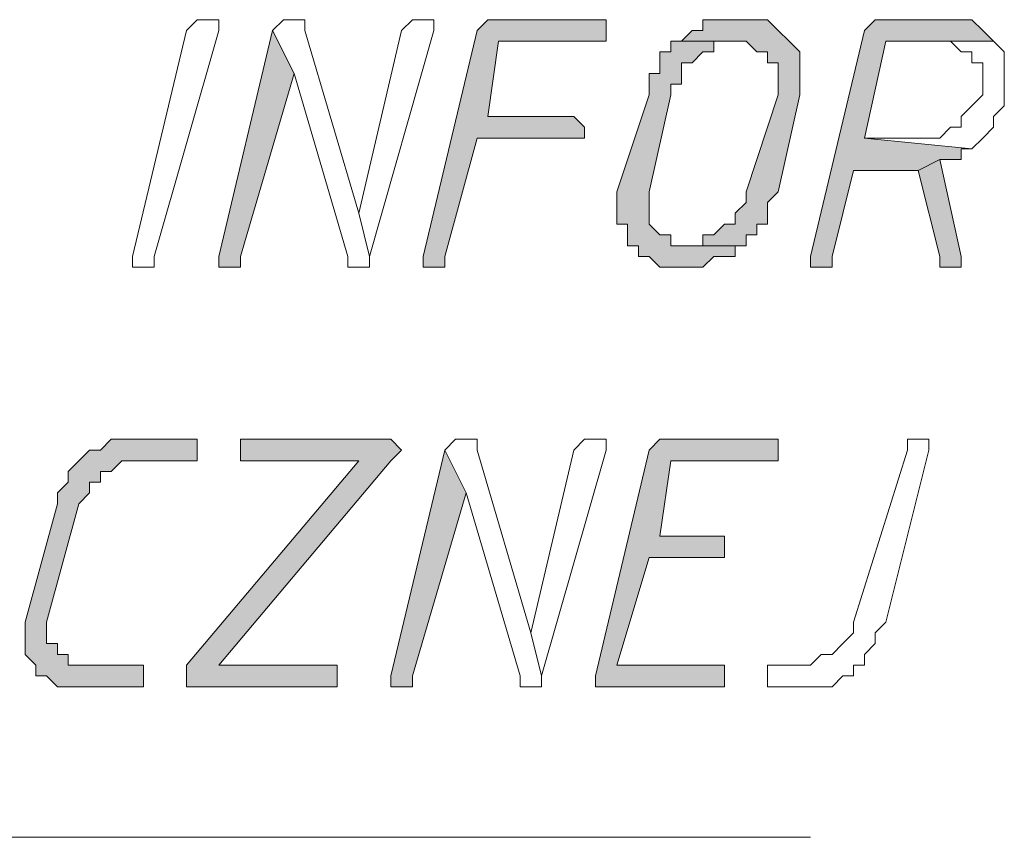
# Model space of a CAD drawing. Header units: inches. Extents: x -1441 to 3871, y -4351 to 2413.
# Tile 272 of 308: x 1816 to 1855, y 133 to 166. Entities that reach past the tile are written whole.
import ezdxf

# ---------------------------------------------------------------- set-up
doc = ezdxf.new("R2010")
doc.units = ezdxf.units.IN
doc.header["$MEASUREMENT"] = 0
doc.layers.add('at_Entity', color=7, linetype='Continuous')
doc.layers.add('at_Solid', color=7, linetype='Continuous')

msp = doc.modelspace()

# ---------------------------------------------------------------- hatches: boundary and pattern name
at = {"layer": 'at_Solid', "lineweight": 15}
for points in [[(1838.82673, 165.5677), (1835.01515, 165.5677), (1834.59536, 165.5677), (1834.17079, 165.14314), (1832.05271, 156.25581), (1832.05271, 155.83124), (1832.47728, 155.83124), (1832.90185, 155.83124), (1832.90185, 156.25581), (1834.17079, 160.91176), (1837.9776, 160.91176), (1838.40217, 160.91176), (1838.40217, 161.33633), (1837.9776, 161.75612), (1834.59536, 161.75612), (1835.01515, 164.71857), (1839.24653, 164.71857), (1839.24653, 165.5677)], [(1844.75162, 165.5677), (1844.32705, 165.5677), (1843.05811, 165.5677), (1843.05811, 165.14314), (1842.63354, 165.14314), (1842.20898, 164.71857), (1844.75162, 164.71857), (1845.17619, 164.29877), (1845.59599, 164.29877), (1845.59599, 163.8742), (1846.02056, 163.8742), (1846.02056, 162.60526), (1844.75162, 158.79368), (1844.75162, 158.36911), (1844.32705, 157.94931), (1844.32705, 157.52475), (1843.90725, 157.52475), (1843.48268, 157.10018), (1843.05811, 157.10018), (1843.05811, 156.67561), (1842.20898, 156.67561), (1844.75162, 156.67561), (1844.75162, 157.10018), (1845.17619, 157.10018), (1845.17619, 157.52475), (1845.59599, 157.52475), (1845.59599, 158.36911), (1846.02056, 158.79368), (1846.86969, 162.60526), (1846.86969, 164.29877), (1846.44512, 164.71857), (1846.02056, 165.14314), (1845.59599, 165.5677), (1845.17619, 165.5677)], [(1852.79458, 165.5677), (1850.25193, 165.5677), (1849.83214, 165.5677), (1849.40757, 165.14314), (1847.28949, 156.25581), (1847.28949, 155.83124), (1847.71406, 155.83124), (1848.13863, 155.83124), (1848.13863, 156.25581), (1848.983, 159.63805), (1851.52564, 159.63805), (1852.37001, 160.06262), (1853.21915, 160.06262), (1853.21915, 160.48719), (1853.63895, 160.48719), (1849.40757, 160.91176), (1850.25193, 164.71857), (1854.48808, 164.71857), (1854.06351, 165.14314), (1853.63895, 165.5677), (1853.21915, 165.5677)], [(1826.12783, 165.14314), (1824.00975, 156.25581), (1824.00975, 155.83124), (1824.43432, 155.83124), (1824.85889, 155.83124), (1824.85889, 156.25581), (1826.9722, 163.44963)], [(1842.20898, 164.71857), (1841.78918, 164.71857), (1841.78918, 164.29877), (1841.36461, 164.29877), (1841.36461, 163.44963), (1840.94004, 163.44963), (1840.94004, 162.60526), (1839.6711, 158.79368), (1839.6711, 157.52475), (1840.09567, 157.52475), (1840.09567, 156.67561), (1840.52024, 156.67561), (1840.52024, 156.25581), (1840.94004, 156.25581), (1841.36461, 155.83124), (1842.20898, 155.83124), (1843.05811, 155.83124), (1843.48268, 156.25581), (1843.90725, 156.25581), (1844.32705, 156.25581), (1844.32705, 156.67561), (1844.75162, 156.67561), (1842.20898, 156.67561), (1841.78918, 156.67561), (1841.78918, 157.10018), (1841.36461, 157.10018), (1840.94004, 157.52475), (1840.94004, 158.79368), (1841.78918, 162.60526), (1841.78918, 163.02983), (1842.20898, 163.02983), (1842.20898, 163.8742), (1842.63354, 163.8742), (1843.05811, 164.29877), (1843.48268, 164.29877), (1843.48268, 164.71857), (1844.32705, 164.71857)], [(1852.37001, 160.06262), (1851.52564, 159.63805), (1852.37001, 156.25581), (1852.37001, 155.83124), (1853.21915, 155.83124), (1853.21915, 156.25581)], [(1822.74082, 149.05722), (1820.62274, 149.05722), (1819.77837, 149.05722), (1819.35381, 148.63265), (1818.92924, 148.63265), (1818.50944, 148.21285), (1818.08487, 147.78828), (1818.08487, 147.36371), (1817.6603, 146.94391), (1817.6603, 146.51934), (1816.39136, 141.8634), (1816.39136, 140.58969), (1816.81593, 140.16989), (1816.81593, 139.74532), (1817.23573, 139.74532), (1817.6603, 139.32075), (1818.08487, 139.32075), (1820.62274, 139.32075), (1821.04731, 139.32075), (1821.04731, 140.16989), (1820.62274, 140.16989), (1818.50944, 140.16989), (1818.08487, 140.16989), (1818.08487, 140.58969), (1817.6603, 140.58969), (1817.6603, 141.01903), (1817.23573, 141.01903), (1817.23573, 141.8634), (1818.50944, 146.51934), (1818.92924, 146.94391), (1818.92924, 147.36371), (1819.35381, 147.36371), (1819.35381, 147.78828), (1819.77837, 147.78828), (1820.19817, 148.21285), (1823.16539, 148.21285), (1823.16539, 149.05722)], [(1830.35921, 149.05722), (1824.85889, 149.05722), (1824.85889, 148.21285), (1829.51484, 148.21285), (1822.74082, 140.16989), (1822.74082, 139.32075), (1828.6657, 139.32075), (1828.6657, 140.16989), (1824.00975, 140.16989), (1830.78378, 148.21285), (1831.20357, 148.63265), (1830.78378, 149.05722)], [(1845.59599, 149.05722), (1841.78918, 149.05722), (1841.36461, 149.05722), (1840.94004, 148.63265), (1838.82673, 139.74532), (1838.82673, 139.32075), (1843.48268, 139.32075), (1843.90725, 139.32075), (1843.90725, 140.16989), (1843.48268, 140.16989), (1839.6711, 140.16989), (1840.94004, 144.40127), (1843.90725, 144.40127), (1843.90725, 145.25041), (1841.36461, 145.25041), (1841.78918, 148.21285), (1846.02056, 148.21285), (1846.02056, 149.05722)], [(1832.90185, 148.63265), (1830.78378, 139.74532), (1830.78378, 139.32075), (1831.20357, 139.32075), (1831.62814, 139.32075), (1831.62814, 139.74532), (1833.74622, 146.94391)]]:
    msp.add_hatch(color=7, dxfattribs=at).paths.add_polyline_path(points)

# ---------------------------------------------------------------- linework, layer by layer
at = {"layer": 'at_Entity', "color": 7, "lineweight": 15}
for p, q in [((1822.74082, 165.14314), (1823.16539, 165.5677)), ((1823.16539, 165.5677), (1823.58995, 165.5677)), ((1823.58995, 165.5677), (1824.00975, 165.5677)), ((1824.00975, 165.5677), (1824.00975, 165.14314)), ((1826.5524, 165.5677), (1826.12783, 165.14314)), ((1826.9722, 165.5677), (1826.5524, 165.5677)), ((1826.5524, 165.5677), (1826.5524, 165.5677)), ((1827.39676, 165.5677), (1826.9722, 165.5677)), ((1826.9722, 165.5677), (1826.9722, 165.5677)), ((1827.39676, 165.14314), (1827.39676, 165.5677)), ((1831.62814, 165.5677), (1831.20357, 165.14314)), ((1832.05271, 165.5677), (1831.62814, 165.5677)), ((1831.62814, 165.5677), (1831.62814, 165.5677)), ((1832.47728, 165.5677), (1832.05271, 165.5677)), ((1832.05271, 165.5677), (1832.05271, 165.5677)), ((1832.47728, 165.14314), (1832.47728, 165.5677)), ((1834.59536, 165.5677), (1834.17079, 165.14314)), ((1835.01515, 165.5677), (1834.59536, 165.5677)), ((1834.59536, 165.5677), (1834.59536, 165.5677)), ((1838.82673, 165.5677), (1835.01515, 165.5677)), ((1839.24653, 165.5677), (1838.82673, 165.5677)), ((1839.24653, 164.71857), (1839.24653, 165.5677)), ((1844.32705, 165.5677), (1843.05811, 165.5677)), ((1843.05811, 165.5677), (1843.05811, 165.14314)), ((1844.75162, 165.5677), (1844.32705, 165.5677)), ((1845.17619, 165.5677), (1844.75162, 165.5677)), ((1845.59599, 165.5677), (1845.17619, 165.5677)), ((1845.17619, 165.5677), (1845.17619, 165.5677)), ((1846.02056, 165.14314), (1845.59599, 165.5677)), ((1849.83214, 165.5677), (1849.40757, 165.14314)), ((1850.25193, 165.5677), (1849.83214, 165.5677)), ((1849.83214, 165.5677), (1849.83214, 165.5677)), ((1852.79458, 165.5677), (1850.25193, 165.5677)), ((1853.21915, 165.5677), (1852.79458, 165.5677)), ((1853.63895, 165.5677), (1853.21915, 165.5677)), ((1853.21915, 165.5677), (1853.21915, 165.5677)), ((1854.06351, 165.14314), (1853.63895, 165.5677)), ((1820.62274, 156.25581), (1822.74082, 165.14314)), ((1824.00975, 165.14314), (1821.47188, 156.25581)), ((1824.00975, 165.14314), (1824.00975, 165.14314)), ((1826.12783, 165.14314), (1824.00975, 156.25581)), ((1826.9722, 163.44963), (1826.12783, 165.14314)), ((1826.12783, 165.14314), (1826.9722, 163.44963)), ((1829.51484, 157.94931), (1827.39676, 165.14314)), ((1831.20357, 165.14314), (1829.51484, 157.94931)), ((1829.93464, 156.25581), (1832.47728, 165.14314)), ((1834.17079, 165.14314), (1832.05271, 156.25581)), ((1842.63354, 165.14314), (1842.20898, 164.71857)), ((1843.05811, 165.14314), (1842.63354, 165.14314)), ((1842.63354, 165.14314), (1842.63354, 165.14314)), ((1846.44512, 164.71857), (1846.02056, 165.14314)), ((1846.02056, 165.14314), (1846.02056, 165.14314)), ((1849.40757, 165.14314), (1847.28949, 156.25581)), ((1854.48808, 164.71857), (1854.06351, 165.14314)), ((1854.06351, 165.14314), (1854.06351, 165.14314)), ((1834.59536, 161.75612), (1835.01515, 164.71857)), ((1835.01515, 164.71857), (1839.24653, 164.71857)), ((1842.20898, 164.71857), (1841.78918, 164.71857)), ((1841.78918, 164.71857), (1841.78918, 164.29877)), ((1844.32705, 164.71857), (1842.20898, 164.71857)), ((1842.20898, 164.71857), (1844.75162, 164.71857)), ((1843.48268, 164.29877), (1843.48268, 164.71857)), ((1843.48268, 164.71857), (1844.32705, 164.71857)), ((1844.32705, 164.71857), (1844.32705, 164.71857)), ((1844.75162, 164.71857), (1844.75162, 164.71857)), ((1844.75162, 164.71857), (1845.17619, 164.29877)), ((1846.86969, 164.29877), (1846.44512, 164.71857)), ((1846.44512, 164.71857), (1846.44512, 164.71857)), ((1849.40757, 160.91176), (1850.25193, 164.71857)), ((1850.25193, 164.71857), (1854.48808, 164.71857)), ((1854.48808, 164.71857), (1852.37001, 164.71857)), ((1852.37001, 164.71857), (1852.79458, 164.71857)), ((1852.79458, 164.71857), (1852.79458, 164.71857)), ((1852.79458, 164.71857), (1853.21915, 164.29877)), ((1854.91265, 164.29877), (1854.48808, 164.71857)), ((1854.48808, 164.71857), (1854.48808, 164.71857)), ((1841.78918, 164.29877), (1841.36461, 164.29877)), ((1841.36461, 164.29877), (1841.36461, 163.44963)), ((1842.63354, 163.8742), (1843.05811, 164.29877)), ((1843.05811, 164.29877), (1843.48268, 164.29877)), ((1845.17619, 164.29877), (1845.59599, 164.29877)), ((1845.59599, 164.29877), (1845.59599, 163.8742)), ((1846.86969, 162.60526), (1846.86969, 164.29877)), ((1853.21915, 164.29877), (1853.63895, 164.29877)), ((1853.63895, 164.29877), (1853.63895, 163.8742)), ((1854.91265, 162.18069), (1854.91265, 164.29877)), ((1842.20898, 163.02983), (1842.20898, 163.8742)), ((1842.20898, 163.8742), (1842.63354, 163.8742)), ((1842.63354, 163.8742), (1842.63354, 163.8742)), ((1845.59599, 163.8742), (1846.02056, 163.8742)), ((1846.02056, 163.8742), (1846.02056, 162.60526)), ((1853.63895, 163.8742), (1854.06351, 163.8742)), ((1854.06351, 163.8742), (1854.06351, 162.60526)), ((1824.85889, 156.25581), (1826.9722, 163.44963)), ((1826.9722, 163.44963), (1829.09027, 156.25581)), ((1841.36461, 163.44963), (1840.94004, 163.44963)), ((1840.94004, 163.44963), (1840.94004, 162.60526)), ((1841.78918, 162.60526), (1841.78918, 163.02983)), ((1841.78918, 163.02983), (1842.20898, 163.02983)), ((1840.94004, 162.60526), (1839.6711, 158.79368)), ((1840.94004, 158.79368), (1841.78918, 162.60526)), ((1846.02056, 162.60526), (1844.75162, 158.79368)), ((1846.02056, 158.79368), (1846.86969, 162.60526)), ((1854.06351, 162.60526), (1853.63895, 162.18069)), ((1853.63895, 162.18069), (1853.21915, 161.75612)), ((1853.63895, 162.18069), (1853.63895, 162.18069)), ((1854.48808, 161.75612), (1854.91265, 162.18069)), ((1837.9776, 161.75612), (1834.59536, 161.75612)), ((1838.40217, 161.33633), (1837.9776, 161.75612)), ((1853.21915, 161.75612), (1853.21915, 161.33633)), ((1854.48808, 161.33633), (1854.48808, 161.75612)), ((1838.40217, 160.91176), (1838.40217, 161.33633)), ((1852.79458, 161.33633), (1852.37001, 160.91176)), ((1853.21915, 161.33633), (1852.79458, 161.33633)), ((1852.79458, 161.33633), (1852.79458, 161.33633)), ((1854.06351, 160.91176), (1854.48808, 161.33633)), ((1832.90185, 156.25581), (1834.17079, 160.91176)), ((1834.17079, 160.91176), (1837.9776, 160.91176)), ((1837.9776, 160.91176), (1838.40217, 160.91176)), ((1851.52564, 160.91176), (1849.40757, 160.91176)), ((1849.40757, 160.91176), (1853.63895, 160.48719)), ((1853.63895, 160.48719), (1849.40757, 160.91176)), ((1852.37001, 160.91176), (1851.52564, 160.91176)), ((1853.63895, 160.48719), (1854.06351, 160.91176)), ((1854.06351, 160.91176), (1854.06351, 160.91176)), ((1853.21915, 160.06262), (1853.21915, 160.48719)), ((1853.21915, 160.48719), (1853.63895, 160.48719)), ((1853.63895, 160.48719), (1853.63895, 160.48719)), ((1852.37001, 160.06262), (1851.52564, 159.63805)), ((1851.52564, 159.63805), (1852.37001, 160.06262)), ((1853.21915, 156.25581), (1852.37001, 160.06262)), ((1852.37001, 160.06262), (1853.21915, 160.06262)), ((1848.13863, 156.25581), (1848.983, 159.63805)), ((1848.983, 159.63805), (1851.52564, 159.63805)), ((1851.52564, 159.63805), (1852.37001, 156.25581)), ((1839.6711, 158.79368), (1839.6711, 157.52475)), ((1840.94004, 157.52475), (1840.94004, 158.79368)), ((1844.75162, 158.79368), (1844.75162, 158.36911)), ((1845.59599, 158.36911), (1846.02056, 158.79368)), ((1844.75162, 158.36911), (1844.32705, 157.94931)), ((1845.59599, 157.52475), (1845.59599, 158.36911)), ((1829.51484, 157.94931), (1829.93464, 156.25581)), ((1829.93464, 156.25581), (1829.51484, 157.94931)), ((1844.32705, 157.94931), (1844.32705, 157.52475)), ((1839.6711, 157.52475), (1840.09567, 157.52475)), ((1840.09567, 157.52475), (1840.09567, 156.67561)), ((1841.36461, 157.10018), (1840.94004, 157.52475)), ((1843.90725, 157.52475), (1843.48268, 157.10018)), ((1844.32705, 157.52475), (1843.90725, 157.52475)), ((1845.17619, 157.10018), (1845.17619, 157.52475)), ((1845.17619, 157.52475), (1845.59599, 157.52475)), ((1841.78918, 157.10018), (1841.36461, 157.10018)), ((1841.36461, 157.10018), (1841.36461, 157.10018)), ((1841.78918, 156.67561), (1841.78918, 157.10018)), ((1843.48268, 157.10018), (1843.05811, 157.10018)), ((1843.05811, 157.10018), (1843.05811, 156.67561)), ((1844.75162, 156.67561), (1844.75162, 157.10018)), ((1844.75162, 157.10018), (1845.17619, 157.10018)), ((1840.09567, 156.67561), (1840.52024, 156.67561)), ((1840.52024, 156.67561), (1840.52024, 156.25581)), ((1842.20898, 156.67561), (1841.78918, 156.67561)), ((1844.75162, 156.67561), (1842.20898, 156.67561)), ((1843.05811, 156.67561), (1842.20898, 156.67561)), ((1842.20898, 156.67561), (1844.75162, 156.67561)), ((1844.32705, 156.25581), (1844.32705, 156.67561)), ((1844.32705, 156.67561), (1844.75162, 156.67561)), ((1820.62274, 155.83124), (1820.62274, 156.25581)), ((1821.47188, 156.25581), (1821.47188, 155.83124)), ((1824.00975, 156.25581), (1824.00975, 155.83124)), ((1824.85889, 155.83124), (1824.85889, 156.25581)), ((1829.09027, 156.25581), (1829.09027, 155.83124)), ((1829.93464, 155.83124), (1829.93464, 156.25581)), ((1832.05271, 156.25581), (1832.05271, 155.83124)), ((1832.90185, 155.83124), (1832.90185, 156.25581)), ((1840.52024, 156.25581), (1840.94004, 156.25581)), ((1840.94004, 156.25581), (1840.94004, 156.25581)), ((1840.94004, 156.25581), (1841.36461, 155.83124)), ((1843.05811, 155.83124), (1843.48268, 156.25581)), ((1843.48268, 156.25581), (1843.90725, 156.25581)), ((1843.90725, 156.25581), (1844.32705, 156.25581)), ((1847.28949, 156.25581), (1847.28949, 155.83124)), ((1848.13863, 155.83124), (1848.13863, 156.25581)), ((1852.37001, 156.25581), (1852.37001, 155.83124)), ((1853.21915, 155.83124), (1853.21915, 156.25581)), ((1821.04731, 155.83124), (1820.62274, 155.83124)), ((1821.47188, 155.83124), (1821.04731, 155.83124)), ((1824.00975, 155.83124), (1824.43432, 155.83124)), ((1824.43432, 155.83124), (1824.85889, 155.83124)), ((1829.09027, 155.83124), (1829.51484, 155.83124)), ((1829.51484, 155.83124), (1829.93464, 155.83124)), ((1832.05271, 155.83124), (1832.47728, 155.83124)), ((1832.47728, 155.83124), (1832.90185, 155.83124)), ((1841.36461, 155.83124), (1842.20898, 155.83124)), ((1842.20898, 155.83124), (1843.05811, 155.83124)), ((1843.05811, 155.83124), (1843.05811, 155.83124)), ((1847.28949, 155.83124), (1847.71406, 155.83124)), ((1847.71406, 155.83124), (1848.13863, 155.83124)), ((1852.37001, 155.83124), (1853.21915, 155.83124)), ((1819.77837, 149.05722), (1819.35381, 148.63265)), ((1820.62274, 149.05722), (1819.77837, 149.05722)), ((1819.77837, 149.05722), (1819.77837, 149.05722)), ((1822.74082, 149.05722), (1820.62274, 149.05722)), ((1823.16539, 149.05722), (1822.74082, 149.05722)), ((1823.16539, 148.21285), (1823.16539, 149.05722)), ((1830.35921, 149.05722), (1824.85889, 149.05722)), ((1824.85889, 149.05722), (1824.85889, 148.21285)), ((1830.78378, 149.05722), (1830.35921, 149.05722)), ((1831.20357, 148.63265), (1830.78378, 149.05722)), ((1830.78378, 149.05722), (1830.78378, 149.05722)), ((1833.32165, 149.05722), (1832.90185, 148.63265)), ((1833.74622, 149.05722), (1833.32165, 149.05722)), ((1833.32165, 149.05722), (1833.32165, 149.05722)), ((1834.17079, 149.05722), (1833.74622, 149.05722)), ((1833.74622, 149.05722), (1833.74622, 149.05722)), ((1834.17079, 148.63265), (1834.17079, 149.05722)), ((1838.40217, 149.05722), (1837.9776, 148.63265)), ((1838.82673, 149.05722), (1838.40217, 149.05722)), ((1838.40217, 149.05722), (1838.40217, 149.05722)), ((1839.24653, 149.05722), (1838.82673, 149.05722)), ((1838.82673, 149.05722), (1838.82673, 149.05722)), ((1839.24653, 148.63265), (1839.24653, 149.05722)), ((1841.36461, 149.05722), (1840.94004, 148.63265)), ((1841.78918, 149.05722), (1841.36461, 149.05722)), ((1841.36461, 149.05722), (1841.36461, 149.05722)), ((1845.59599, 149.05722), (1841.78918, 149.05722)), ((1846.02056, 149.05722), (1845.59599, 149.05722)), ((1846.02056, 148.21285), (1846.02056, 149.05722)), ((1851.52564, 149.05722), (1851.10107, 149.05722)), ((1851.10107, 149.05722), (1851.10107, 148.63265)), ((1851.94544, 149.05722), (1851.52564, 149.05722)), ((1851.52564, 149.05722), (1851.52564, 149.05722)), ((1851.94544, 148.63265), (1851.94544, 149.05722)), ((1818.92924, 148.63265), (1818.50944, 148.21285)), ((1819.35381, 148.63265), (1818.92924, 148.63265)), ((1818.92924, 148.63265), (1818.92924, 148.63265)), ((1830.78378, 148.21285), (1831.20357, 148.63265)), ((1832.90185, 148.63265), (1830.78378, 139.74532)), ((1831.20357, 148.63265), (1831.20357, 148.63265)), ((1833.74622, 146.94391), (1832.90185, 148.63265)), ((1832.90185, 148.63265), (1833.74622, 146.94391)), ((1836.28409, 141.43883), (1834.17079, 148.63265)), ((1837.9776, 148.63265), (1836.28409, 141.43883)), ((1836.70866, 139.74532), (1839.24653, 148.63265)), ((1840.94004, 148.63265), (1838.82673, 139.74532)), ((1851.10107, 148.63265), (1848.983, 141.8634)), ((1850.25193, 141.8634), (1851.94544, 148.63265)), ((1818.50944, 148.21285), (1818.08487, 147.78828)), ((1818.50944, 148.21285), (1818.50944, 148.21285)), ((1819.77837, 147.78828), (1820.19817, 148.21285)), ((1820.19817, 148.21285), (1823.16539, 148.21285)), ((1829.51484, 148.21285), (1822.74082, 140.16989)), ((1824.00975, 140.16989), (1830.78378, 148.21285)), ((1824.85889, 148.21285), (1829.51484, 148.21285)), ((1830.78378, 148.21285), (1830.78378, 148.21285)), ((1841.36461, 145.25041), (1841.78918, 148.21285)), ((1841.78918, 148.21285), (1846.02056, 148.21285)), ((1818.08487, 147.78828), (1818.08487, 147.36371)), ((1819.35381, 147.36371), (1819.35381, 147.78828)), ((1819.35381, 147.78828), (1819.77837, 147.78828)), ((1818.08487, 147.36371), (1817.6603, 146.94391)), ((1818.92924, 146.94391), (1818.92924, 147.36371)), ((1818.92924, 147.36371), (1819.35381, 147.36371)), ((1817.6603, 146.94391), (1817.6603, 146.51934)), ((1818.50944, 146.51934), (1818.92924, 146.94391)), ((1831.62814, 139.74532), (1833.74622, 146.94391)), ((1833.74622, 146.94391), (1835.86429, 139.74532)), ((1817.6603, 146.51934), (1816.39136, 141.8634)), ((1817.23573, 141.8634), (1818.50944, 146.51934)), ((1843.90725, 145.25041), (1841.36461, 145.25041)), ((1843.90725, 144.40127), (1843.90725, 145.25041)), ((1839.6711, 140.16989), (1840.94004, 144.40127)), ((1840.94004, 144.40127), (1843.90725, 144.40127)), ((1816.39136, 141.8634), (1816.39136, 140.58969)), ((1817.23573, 141.01903), (1817.23573, 141.8634)), ((1848.983, 141.8634), (1848.983, 141.43883)), ((1849.83214, 141.43883), (1850.25193, 141.8634)), ((1836.28409, 141.43883), (1836.70866, 139.74532)), ((1836.70866, 139.74532), (1836.28409, 141.43883)), ((1848.983, 141.43883), (1848.5632, 141.01903)), ((1849.83214, 141.01903), (1849.83214, 141.43883)), ((1817.6603, 141.01903), (1817.23573, 141.01903)), ((1817.6603, 140.58969), (1817.6603, 141.01903)), ((1848.5632, 141.01903), (1848.13863, 140.58969)), ((1848.5632, 141.01903), (1848.5632, 141.01903)), ((1849.40757, 140.58969), (1849.83214, 141.01903)), ((1816.39136, 140.58969), (1816.81593, 140.16989)), ((1818.08487, 140.58969), (1817.6603, 140.58969)), ((1818.08487, 140.16989), (1818.08487, 140.58969)), ((1847.71406, 140.58969), (1847.28949, 140.16989)), ((1848.13863, 140.58969), (1847.71406, 140.58969)), ((1849.40757, 140.16989), (1849.40757, 140.58969)), ((1816.81593, 140.16989), (1816.81593, 139.74532)), ((1818.50944, 140.16989), (1818.08487, 140.16989)), ((1820.62274, 140.16989), (1818.50944, 140.16989)), ((1821.04731, 140.16989), (1820.62274, 140.16989)), ((1821.04731, 139.32075), (1821.04731, 140.16989)), ((1822.74082, 140.16989), (1822.74082, 139.32075)), ((1828.6657, 140.16989), (1824.00975, 140.16989)), ((1828.6657, 139.32075), (1828.6657, 140.16989)), ((1843.48268, 140.16989), (1839.6711, 140.16989)), ((1843.90725, 140.16989), (1843.48268, 140.16989)), ((1843.90725, 139.32075), (1843.90725, 140.16989)), ((1847.28949, 140.16989), (1845.59599, 140.16989)), ((1845.59599, 140.16989), (1845.59599, 139.32075)), ((1848.983, 139.74532), (1848.983, 140.16989)), ((1848.983, 140.16989), (1849.40757, 140.16989)), ((1816.81593, 139.74532), (1817.23573, 139.74532)), ((1817.23573, 139.74532), (1817.23573, 139.74532)), ((1817.23573, 139.74532), (1817.6603, 139.32075)), ((1830.78378, 139.74532), (1830.78378, 139.32075)), ((1831.62814, 139.32075), (1831.62814, 139.74532)), ((1835.86429, 139.74532), (1835.86429, 139.32075)), ((1836.70866, 139.32075), (1836.70866, 139.74532)), ((1838.82673, 139.74532), (1838.82673, 139.32075)), ((1848.13863, 139.32075), (1848.5632, 139.74532)), ((1848.5632, 139.74532), (1848.983, 139.74532)), ((1817.6603, 139.32075), (1818.08487, 139.32075)), ((1818.08487, 139.32075), (1820.62274, 139.32075)), ((1820.62274, 139.32075), (1821.04731, 139.32075)), ((1822.74082, 139.32075), (1828.6657, 139.32075)), ((1830.78378, 139.32075), (1831.20357, 139.32075)), ((1831.20357, 139.32075), (1831.62814, 139.32075)), ((1835.86429, 139.32075), (1836.28409, 139.32075)), ((1836.28409, 139.32075), (1836.70866, 139.32075)), ((1838.82673, 139.32075), (1843.48268, 139.32075)), ((1843.48268, 139.32075), (1843.90725, 139.32075)), ((1845.59599, 139.32075), (1846.86969, 139.32075)), ((1846.86969, 139.32075), (1847.71406, 139.32075)), ((1847.71406, 139.32075), (1848.13863, 139.32075)), ((1708.87522, 133.39587), (1847.28949, 133.39587))]:
    msp.add_line(p, q, dxfattribs=at)

doc.saveas('drawing.dxf')
